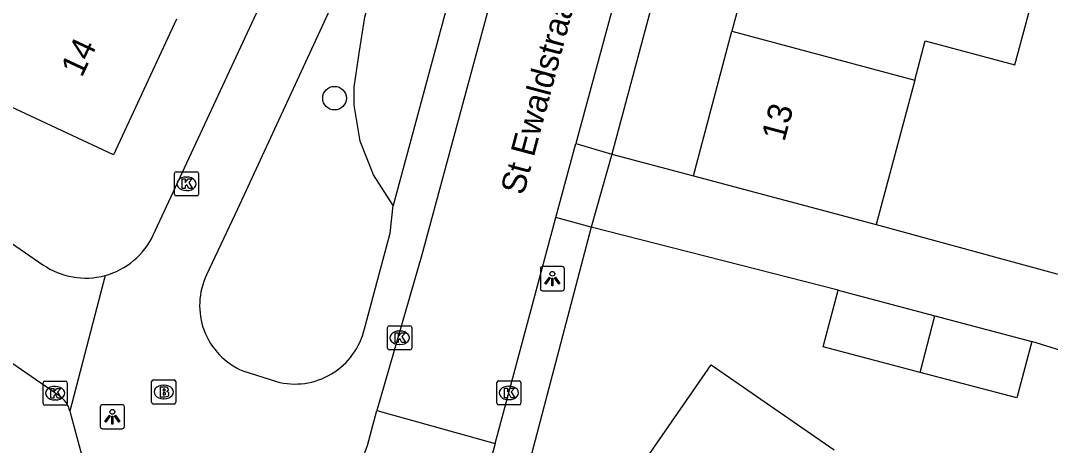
# Model space of a CAD drawing. Extents: x 162812 to 163818, y 381639 to 382470.
# Drawn here: x 163242.34 to 163284.94, y 381932.18 to 381949.74 of the extents above; entities that cross this region are included whole.
import ezdxf

# ---------------------------------------------------------------- set-up
doc = ezdxf.new("R2010")
doc.units = 0
for name, color, linetype in [('IMGEO_Boom', 7, 'Continuous'), ('IMGEO_Brandkraan', 7, 'Continuous'), ('IMGEO_Groenvoorziening', 7, 'Continuous'), ('IMGEO_Kolk', 7, 'Continuous'), ('IMGEO_Lichtpunt', 7, 'Continuous'), ('IMGEO_Openbare_ruimte_label', 7, 'Continuous'), ('IMGEO_Pand', 7, 'Continuous'), ('IMGEO_Pand_nummerreeks', 7, 'Continuous'), ('IMGEO_Rijbaan_lokaal_gesloten', 7, 'Continuous'), ('IMGEO_Rijbaan_lokaal_open', 7, 'Continuous'), ('IMGEO_Voetpad_open', 7, 'Continuous')]:
    doc.layers.add(name, color=color, linetype=linetype)

msp = doc.modelspace()

# ---------------------------------------------------------------- linework, layer by layer
at = {"layer": 'IMGEO_Boom'}
msp.add_circle((163255.324, 381946.535), 0.489, dxfattribs=at)
at = {"layer": 'IMGEO_Brandkraan'}
for p, q in [((163247.756, 381933.961), (163247.756, 381934.813)), ((163247.831, 381934.887), (163248.683, 381934.887)), ((163248.757, 381934.813), (163248.757, 381933.961)), ((163248.244, 381934.667), (163248.269, 381934.667)), ((163248.683, 381933.887), (163247.831, 381933.887)), ((163248.267, 381934.107), (163248.242, 381934.107))]:
    msp.add_line(p, q, dxfattribs=at)
for points in [[(163247.756, 381933.961), (163247.756, 381934.813)], [(163247.831, 381934.887), (163248.683, 381934.887)], [(163248.757, 381934.813), (163248.757, 381933.961)], [(163248.104, 381934.587), (163248.104, 381934.187), (163248.317, 381934.187)], [(163248.335, 381934.587), (163248.104, 381934.587)], [(163248.283, 381934.506), (163248.229, 381934.506), (163248.229, 381934.43)], [(163248.229, 381934.43), (163248.282, 381934.43)], [(163248.291, 381934.354), (163248.229, 381934.354), (163248.229, 381934.273)], [(163248.683, 381933.887), (163247.831, 381933.887)], [(163248.229, 381934.273), (163248.291, 381934.273)]]:
    msp.add_lwpolyline(points, dxfattribs=at)
for centre, radius, start, end in [((163247.833, 381934.811), 0.0765, 91.552, 178.448), ((163247.833, 381934.811), 0.0765, 91.552, 178.448), ((163248.681, 381934.811), 0.0765, 1.552, 88.448), ((163248.681, 381934.811), 0.0765, 1.552, 88.448), ((163248.284, 381934.468), 0.0379, 267.8285, 90.9355), ((163248.292, 381934.313), 0.0404, 269.8759, 90.5077), ((163248.339, 381934.442), 0.145, 59.4692, 91.5367), ((163248.364, 381934.489), 0.0922, 285.5137, 58.1501), ((163248.369, 381934.297), 0.105, 301.3115, 78.989), ((163247.833, 381933.963), 0.0765, 181.552, 268.448), ((163247.833, 381933.963), 0.0765, 181.552, 268.448), ((163248.323, 381934.438), 0.251, 268.6676, 293.5347), ((163248.681, 381933.963), 0.0765, 271.552, 358.448), ((163248.681, 381933.963), 0.0765, 271.552, 358.448)]:
    msp.add_arc(centre, radius, start, end, dxfattribs=at)
for centre, major_axis, ratio, start_param, end_param in [((163248.243, 381934.387), (-0.387, 0.002), 0.722429, 4.712389, 7.853982), ((163248.268, 381934.387), (-0.39, 0.002), 0.717154, 1.570796, 4.712389)]:
    msp.add_ellipse(centre, major_axis=major_axis, ratio=ratio, start_param=start_param, end_param=end_param, dxfattribs=at)
at = {"layer": 'IMGEO_Groenvoorziening'}
msp.add_lwpolyline([(163257.756, 381942.102), (163256.93, 381943.358), (163256.384, 381944.759), (163256.141, 381946.243), (163256.137, 381946.995), (163256.343, 381948.401), (163256.577, 381949.883), (163256.965, 381951.333), (163257.503, 381952.734), (163258.462, 381954.534), (163259.233, 381955.294), (163259.862, 381955.652), (163260.552, 381955.87), (163261.481, 381955.933)], dxfattribs=at)
at = {"layer": 'IMGEO_Kolk'}
for p, q in [((163248.699, 381942.568), (163248.699, 381943.42)), ((163248.774, 381943.494), (163249.626, 381943.494)), ((163249.187, 381943.274), (163249.212, 381943.274)), ((163249.7, 381943.42), (163249.7, 381942.568)), ((163249.626, 381942.494), (163248.774, 381942.494)), ((163249.21, 381942.714), (163249.185, 381942.714)), ((163257.518, 381936.2), (163257.518, 381937.052)), ((163257.593, 381937.126), (163258.445, 381937.126)), ((163258.006, 381936.906), (163258.031, 381936.906)), ((163258.519, 381937.052), (163258.519, 381936.2)), ((163258.445, 381936.126), (163257.593, 381936.126)), ((163258.029, 381936.346), (163258.004, 381936.346)), ((163243.265, 381933.909), (163243.265, 381934.761)), ((163243.34, 381934.835), (163244.192, 381934.835)), ((163244.266, 381934.761), (163244.266, 381933.909)), ((163262.037, 381933.921), (163262.037, 381934.773)), ((163262.112, 381934.847), (163262.964, 381934.847)), ((163263.038, 381934.773), (163263.038, 381933.921)), ((163243.753, 381934.615), (163243.778, 381934.615)), ((163262.525, 381934.627), (163262.55, 381934.627)), ((163243.776, 381934.055), (163243.751, 381934.055)), ((163262.548, 381934.067), (163262.523, 381934.067)), ((163244.192, 381933.835), (163243.34, 381933.835)), ((163262.964, 381933.847), (163262.112, 381933.847))]:
    msp.add_line(p, q, dxfattribs=at)
for points in [[(163248.699, 381942.568), (163248.699, 381943.42)], [(163248.774, 381943.494), (163249.626, 381943.494)], [(163249.7, 381943.42), (163249.7, 381942.568)], [(163249.02, 381943.194), (163249.143, 381943.194), (163249.143, 381943.043), (163249.273, 381943.194), (163249.437, 381943.194), (163249.291, 381943.043), (163249.444, 381942.794), (163249.292, 381942.794), (163249.207, 381942.958), (163249.143, 381942.891), (163249.143, 381942.794), (163249.02, 381942.794), (163249.02, 381943.194)], [(163249.626, 381942.494), (163248.774, 381942.494)], [(163257.518, 381936.2), (163257.518, 381937.052)], [(163257.593, 381937.126), (163258.445, 381937.126)], [(163258.519, 381937.052), (163258.519, 381936.2)], [(163257.839, 381936.826), (163257.962, 381936.826), (163257.962, 381936.675), (163258.092, 381936.826), (163258.256, 381936.826), (163258.11, 381936.675), (163258.263, 381936.426), (163258.111, 381936.426), (163258.026, 381936.59), (163257.962, 381936.523), (163257.962, 381936.426), (163257.839, 381936.426), (163257.839, 381936.826)], [(163258.445, 381936.126), (163257.593, 381936.126)], [(163243.265, 381933.909), (163243.265, 381934.761)], [(163243.34, 381934.835), (163244.192, 381934.835)], [(163244.266, 381934.761), (163244.266, 381933.909)], [(163262.037, 381933.921), (163262.037, 381934.773)], [(163262.112, 381934.847), (163262.964, 381934.847)], [(163263.038, 381934.773), (163263.038, 381933.921)], [(163243.586, 381934.535), (163243.709, 381934.535), (163243.709, 381934.384), (163243.839, 381934.535), (163244.003, 381934.535), (163243.857, 381934.384), (163244.01, 381934.135), (163243.858, 381934.135), (163243.773, 381934.299), (163243.709, 381934.232), (163243.709, 381934.135), (163243.586, 381934.135), (163243.586, 381934.535)], [(163262.358, 381934.547), (163262.481, 381934.547), (163262.481, 381934.396), (163262.611, 381934.547), (163262.775, 381934.547), (163262.629, 381934.396), (163262.782, 381934.147), (163262.63, 381934.147), (163262.545, 381934.311), (163262.481, 381934.244), (163262.481, 381934.147), (163262.358, 381934.147), (163262.358, 381934.547)], [(163244.192, 381933.835), (163243.34, 381933.835)], [(163262.964, 381933.847), (163262.112, 381933.847)]]:
    msp.add_lwpolyline(points, dxfattribs=at)
for centre, start, end in [((163248.776, 381943.418), 91.552, 178.448), ((163248.776, 381943.418), 91.552, 178.448), ((163249.624, 381943.418), 1.552, 88.448), ((163249.624, 381943.418), 1.552, 88.448), ((163248.776, 381942.57), 181.552, 268.448), ((163248.776, 381942.57), 181.552, 268.448), ((163249.624, 381942.57), 271.552, 358.448), ((163249.624, 381942.57), 271.552, 358.448), ((163257.595, 381937.05), 91.552, 178.448), ((163257.595, 381937.05), 91.552, 178.448), ((163258.443, 381937.05), 1.552, 88.448), ((163258.443, 381937.05), 1.552, 88.448), ((163257.595, 381936.202), 181.552, 268.448), ((163257.595, 381936.202), 181.552, 268.448), ((163258.443, 381936.202), 271.552, 358.448), ((163258.443, 381936.202), 271.552, 358.448), ((163243.342, 381934.759), 91.552, 178.448), ((163243.342, 381934.759), 91.552, 178.448), ((163244.19, 381934.759), 1.552, 88.448), ((163244.19, 381934.759), 1.552, 88.448), ((163262.114, 381934.771), 91.552, 178.448), ((163262.114, 381934.771), 91.552, 178.448), ((163262.962, 381934.771), 1.552, 88.448), ((163262.962, 381934.771), 1.552, 88.448), ((163243.342, 381933.911), 181.552, 268.448), ((163243.342, 381933.911), 181.552, 268.448), ((163244.19, 381933.911), 271.552, 358.448), ((163244.19, 381933.911), 271.552, 358.448), ((163262.114, 381933.923), 181.552, 268.448), ((163262.114, 381933.923), 181.552, 268.448), ((163262.962, 381933.923), 271.552, 358.448), ((163262.962, 381933.923), 271.552, 358.448)]:
    msp.add_arc(centre, 0.0765, start, end, dxfattribs=at)
for centre, major_axis, ratio, start_param, end_param in [((163249.186, 381942.994), (-0.387, 0.002), 0.722429, 4.712389, 7.853982), ((163249.211, 381942.994), (-0.39, 0.002), 0.717154, 1.570796, 4.712389), ((163258.005, 381936.626), (-0.387, 0.002), 0.722429, 4.712389, 7.853982), ((163258.03, 381936.626), (-0.39, 0.002), 0.717154, 1.570796, 4.712389), ((163243.752, 381934.335), (-0.387, 0.002), 0.722429, 4.712389, 7.853982), ((163243.777, 381934.335), (-0.39, 0.002), 0.717154, 1.570796, 4.712389), ((163262.524, 381934.347), (-0.387, 0.002), 0.722429, 4.712389, 7.853982), ((163262.549, 381934.347), (-0.39, 0.002), 0.717154, 1.570796, 4.712389)]:
    msp.add_ellipse(centre, major_axis=major_axis, ratio=ratio, start_param=start_param, end_param=end_param, dxfattribs=at)
at = {"layer": 'IMGEO_Lichtpunt'}
for p, q in [((163263.839, 381939.475), (163263.839, 381938.668)), ((163263.839, 381939.475), (163263.839, 381938.668)), ((163264.741, 381939.57), (163263.933, 381939.57)), ((163264.741, 381939.57), (163263.933, 381939.57)), ((163264.835, 381938.668), (163264.835, 381939.475)), ((163264.835, 381938.668), (163264.835, 381939.475)), ((163263.933, 381938.574), (163264.741, 381938.574)), ((163263.933, 381938.574), (163264.741, 381938.574)), ((163246.535, 381933.86), (163245.727, 381933.86)), ((163246.535, 381933.86), (163245.727, 381933.86)), ((163245.633, 381933.765), (163245.633, 381932.958)), ((163245.633, 381933.765), (163245.633, 381932.958)), ((163246.629, 381932.958), (163246.629, 381933.765)), ((163246.629, 381932.958), (163246.629, 381933.765)), ((163245.727, 381932.864), (163246.535, 381932.864)), ((163245.727, 381932.864), (163246.535, 381932.864))]:
    msp.add_line(p, q, dxfattribs=at)
for points in [[(163264.213, 381939.139), (163264.252, 381939.111), (163264.064, 381938.849), (163264.026, 381938.876), (163264.213, 381939.139)], [(163264.315, 381939.091), (163264.362, 381939.091), (163264.362, 381938.769), (163264.315, 381938.769), (163264.315, 381939.091)], [(163264.425, 381939.111), (163264.463, 381939.138), (163264.65, 381938.876), (163264.611, 381938.848), (163264.425, 381939.111)], [(163246.007, 381933.429), (163246.046, 381933.401), (163245.858, 381933.139), (163245.82, 381933.166), (163246.007, 381933.429)], [(163246.219, 381933.401), (163246.257, 381933.428), (163246.444, 381933.166), (163246.405, 381933.138), (163246.219, 381933.401)], [(163246.109, 381933.381), (163246.156, 381933.381), (163246.156, 381933.059), (163246.109, 381933.059), (163246.109, 381933.381)]]:
    msp.add_lwpolyline(points, dxfattribs=at)
for centre in [(163264.338, 381939.273), (163246.132, 381933.563)]:
    msp.add_circle(centre, 0.0994, dxfattribs=at)
for centre, start, end in [((163263.933, 381939.475), 90, 180), ((163263.933, 381939.475), 90, 180), ((163264.741, 381939.475), 0, 90), ((163264.741, 381939.475), 0, 90), ((163263.933, 381938.668), 180, 270), ((163263.933, 381938.668), 180, 270), ((163264.741, 381938.668), 270, 0), ((163264.741, 381938.668), 270, 360), ((163245.727, 381933.765), 90, 180), ((163245.727, 381933.765), 90, 180), ((163246.535, 381933.765), 0, 90), ((163246.535, 381933.765), 0, 90), ((163245.727, 381932.958), 180, 270), ((163245.727, 381932.958), 180, 270), ((163246.535, 381932.958), 270, 0), ((163246.535, 381932.958), 270, 360)]:
    msp.add_arc(centre, 0.0946, start, end, dxfattribs=at)
at = {"layer": 'IMGEO_Pand'}
for points in [[(163273.324, 381955.134), (163271.767, 381949.301)], [(163248.788, 381949.797), (163246.177, 381944.198), (163238.71, 381947.68), (163238.802, 381947.877), (163236.789, 381948.816), (163238.903, 381953.348), (163239.309, 381954.219), (163241.299, 381953.291)], [(163279.329, 381947.283), (163279.761, 381948.9), (163283.473, 381947.909), (163284.598, 381952.125), (163280.886, 381953.116)], [(163270.172, 381943.325), (163271.767, 381949.301)], [(163271.767, 381949.301), (163279.329, 381947.283)], [(163279.329, 381947.283), (163277.734, 381941.306)], [(163270.172, 381943.325), (163277.734, 381941.306)], [(163279.55, 381935.197), (163275.54, 381936.258), (163276.157, 381938.589)], [(163276.157, 381938.589), (163280.165, 381937.528)], [(163279.55, 381935.197), (163280.165, 381937.528)], [(163280.165, 381937.528), (163284.175, 381936.467)], [(163284.175, 381936.467), (163283.558, 381934.136), (163279.55, 381935.197)], [(163271.323, 381925.235), (163266.238, 381928.75), (163270.91, 381935.508), (163275.997, 381931.991)]]:
    msp.add_lwpolyline(points, dxfattribs=at)
at = {"layer": 'IMGEO_Rijbaan_lokaal_gesloten'}
for points in [[(163243.932, 381934.221), (163230.147, 381943.717)], [(163244.375, 381933.592), (163244.849, 381931.803)]]:
    msp.add_lwpolyline(points, dxfattribs=at)
msp.add_arc((163243.396, 381933.373), 1.003, 12.5976, 57.7159, dxfattribs=at)
at = {"layer": 'IMGEO_Rijbaan_lokaal_open'}
for points in [[(163272.546, 381990.383), (163272.122, 381988.802), (163258.933, 381940.051), (163257.08, 381933.616)], [(163277.198, 381988.434), (163276.858, 381987.227), (163265.306, 381944.659)], [(163264.483, 381941.603), (163265.306, 381944.659)], [(163266.797, 381944.216), (163265.939, 381941.198)], [(163266.797, 381944.216), (163270.172, 381943.325)], [(163261.977, 381932.251), (163262.855, 381935.534), (163264.483, 381941.603)], [(163276.157, 381938.589), (163265.939, 381941.198)], [(163277.734, 381941.306), (163286.824, 381938.835)], [(163296.762, 381932.249), (163296.673, 381932.282), (163291.676, 381934.146), (163284.175, 381936.467)], [(163256.69, 381932.176), (163257.08, 381933.616)], [(163257.08, 381933.616), (163261.977, 381932.251)], [(163261.977, 381932.251), (163260.692, 381927.585)]]:
    msp.add_lwpolyline(points, dxfattribs=at)
msp.add_arc((163251.059, 381934.074), 5.943, 234.9897, 341.3699, dxfattribs=at)
at = {"layer": 'IMGEO_Voetpad_open'}
for points in [[(163281.713, 381989.031), (163278.488, 381987.855), (163266.797, 381944.216)], [(163247.826, 381940.876), (163259.902, 381966.82), (163263.756, 381969.822), (163266.197, 381979.053)], [(163262.283, 381964.887), (163261.435, 381963.837), (163251.303, 381941.95), (163250.033, 381939.236)], [(163261.481, 381955.933), (163257.756, 381942.102)], [(163232.02, 381947.407), (163243.259, 381939.649)], [(163265.306, 381944.659), (163266.797, 381944.216)], [(163256.558, 381936.999), (163257.627, 381940.958), (163257.756, 381942.102)], [(163265.939, 381941.198), (163264.483, 381941.603)], [(163265.939, 381941.198), (163262.719, 381928.933), (163262.737, 381927.272), (163262.993, 381926.715), (163263.886, 381925.565)], [(163245.828, 381939.2), (163244.375, 381933.592)], [(163251.533, 381935.256), (163252.921, 381934.814)]]:
    msp.add_lwpolyline(points, dxfattribs=at)
for centre, radius, start, end in [((163245.024, 381942.187), 3.094, 285.0636, 334.9189), ((163245.026, 381942.182), 3.088, 235.1121, 285.0603), ((163252.681, 381937.961), 2.939, 154.2969, 247.0044), ((163253.687, 381937.658), 2.945, 254.9158, 347.0766)]:
    msp.add_arc(centre, radius, start, end, dxfattribs=at)

# ---------------------------------------------------------------- texts
at = {"layer": 'IMGEO_Openbare_ruimte_label'}
msp.add_text('St Ewaldstraat', height=1, rotation=75.1018, dxfattribs=at).set_placement((163263.145, 381942.488))
at = {"layer": 'IMGEO_Pand_nummerreeks'}
for s, rotation, p in [('14', 64.9963, (163244.868, 381947.355)), ('13', 75.0557, (163273.936, 381944.705))]:
    msp.add_text(s, height=1, rotation=rotation, dxfattribs=at).set_placement(p)

doc.saveas('drawing.dxf')
